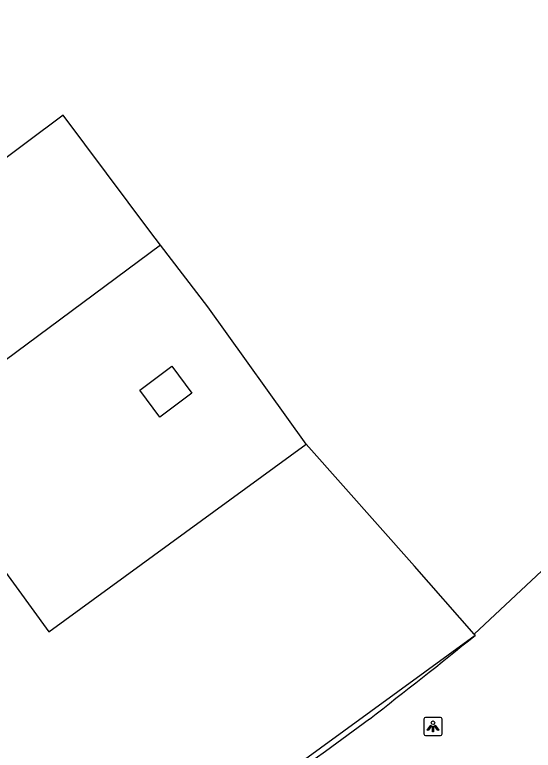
# Model space of a CAD drawing. Extents: x 159822 to 160765, y 380693 to 381634.
# Drawn here: x 160094.7 to 160123.15, y 381477.32 to 381517.67 of the extents above; entities that cross this region are included whole.
import ezdxf

# ---------------------------------------------------------------- set-up
doc = ezdxf.new("R2010")
doc.units = 0
for name, color, linetype in [('IMGEO_Hek', 7, 'Continuous'), ('IMGEO_Lichtpunt', 7, 'Continuous'), ('IMGEO_Pand', 7, 'Continuous'), ('IMGEO_Pand_vergunning_verleend', 7, 'Continuous'), ('IMGEO_Voetpad_open', 7, 'Continuous')]:
    doc.layers.add(name, color=color, linetype=linetype)

msp = doc.modelspace()

# ---------------------------------------------------------------- linework, layer by layer
at = {"layer": 'IMGEO_Hek'}
msp.add_lwpolyline([(160102.69, 381505.019), (160083.793, 381491.005), (160083.657, 381491.02), (160078.132, 381491.632)], dxfattribs=at)
at = {"layer": 'IMGEO_Lichtpunt'}
for p, q in [((160117.145, 381479.034), (160117.145, 381478.227)), ((160117.145, 381479.034), (160117.145, 381478.227)), ((160118.047, 381479.129), (160117.239, 381479.129)), ((160118.047, 381479.129), (160117.239, 381479.129)), ((160118.141, 381478.227), (160118.141, 381479.034)), ((160118.141, 381478.227), (160118.141, 381479.034)), ((160117.239, 381478.133), (160118.047, 381478.133)), ((160117.239, 381478.133), (160118.047, 381478.133))]:
    msp.add_line(p, q, dxfattribs=at)
for points in [[(160117.519, 381478.698), (160117.558, 381478.67), (160117.37, 381478.408), (160117.332, 381478.435), (160117.519, 381478.698)], [(160117.621, 381478.65), (160117.668, 381478.65), (160117.668, 381478.328), (160117.621, 381478.328), (160117.621, 381478.65)], [(160117.731, 381478.67), (160117.769, 381478.697), (160117.956, 381478.435), (160117.917, 381478.407), (160117.731, 381478.67)]]:
    msp.add_lwpolyline(points, dxfattribs=at)
msp.add_circle((160117.644, 381478.832), 0.0994, dxfattribs=at)
for centre, start, end in [((160117.239, 381479.034), 90, 180), ((160117.239, 381479.034), 90, 180), ((160118.047, 381479.034), 0, 90), ((160118.047, 381479.034), 0, 90), ((160117.239, 381478.227), 180, 270), ((160117.239, 381478.227), 180, 270), ((160118.047, 381478.227), 270, 0), ((160118.047, 381478.227), 270, 360)]:
    msp.add_arc(centre, 0.0946, start, end, dxfattribs=at)
at = {"layer": 'IMGEO_Pand'}
for points in [[(160101.421, 381541.836), (160111.628, 381528.176), (160118.329, 381519.207), (160119.346, 381519.968), (160113.199, 381528.195), (160144.79, 381557.649), (160145.323, 381557.087), (160145.234, 381557.004), (160146.654, 381555.482), (160161.919, 381539.126), (160167.378, 381533.282), (160167.175, 381527.829), (160164.33, 381525.142), (160164.391, 381525.076), (160158.414, 381519.521), (160136.541, 381499.13), (160136.384, 381499.272), (160135.978, 381498.89), (160136.009, 381498.857), (160125.767, 381489.274), (160125.819, 381489.209), (160124.176, 381487.689), (160119.898, 381483.7)], [(160110.69, 381494.11), (160105.284, 381501.642), (160102.69, 381505.019), (160102.11, 381505.796), (160097.351, 381512.166), (160089.073, 381505.982), (160080.102, 381517.993), (160088.554, 381524.298), (160083.587, 381530.947), (160101.421, 381541.836)], [(160087.446, 381496.357), (160096.573, 381483.823), (160110.69, 381494.11)], [(160119.898, 381483.7), (160116.633, 381487.426), (160110.69, 381494.11)], [(160119.953, 381483.625), (160104.275, 381472.203), (160104.404, 381472.028), (160104.281, 381471.937), (160103.92, 381472.429), (160099.837, 381469.431), (160100.201, 381468.941), (160100.078, 381468.85), (160099.929, 381469.051), (160092.31, 381463.481)], [(160119.898, 381483.7), (160119.953, 381483.625)]]:
    msp.add_lwpolyline(points, dxfattribs=at)
at = {"layer": 'IMGEO_Pand_vergunning_verleend'}
msp.add_lwpolyline([(160103.326, 381498.384), (160104.423, 381496.905), (160102.665, 381495.601), (160101.568, 381497.079), (160103.326, 381498.384)], dxfattribs=at)
at = {"layer": 'IMGEO_Voetpad_open'}
msp.add_lwpolyline([(160111.187, 381476.867), (160111.747, 381477.277), (160114.155, 381479.041)], dxfattribs=at)
msp.add_arc((159889.89, 381768.658), 366.297, 307.75244, 308.90858, dxfattribs=at)

doc.saveas('drawing.dxf')
